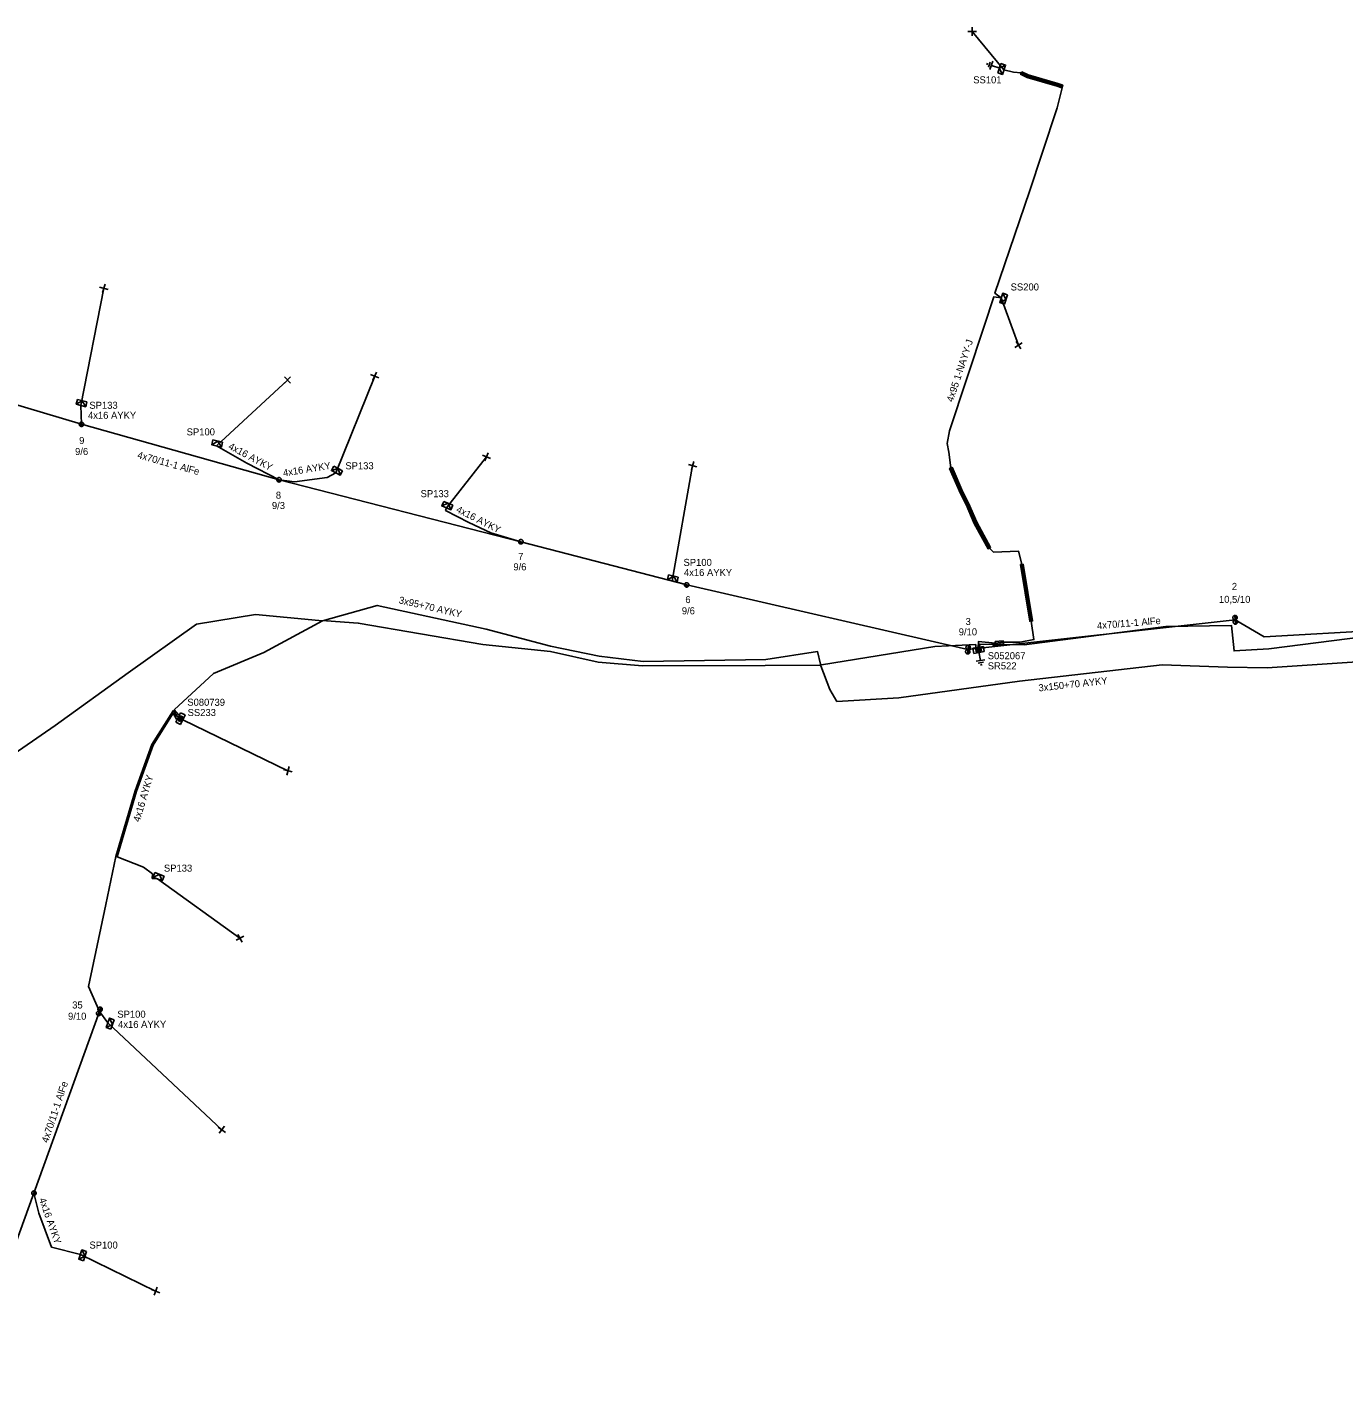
# Model space of a CAD drawing. Extents: x -748492 to -735633, y -1146251 to -1139940.
# Drawn here: x -745715.5 to -745528.5, y -1141486.1 to -1141294.5 of the extents above; entities that cross this region are included whole.
import ezdxf

# ---------------------------------------------------------------- set-up
doc = ezdxf.new("R2010")
doc.units = 0
for name, color, linetype in [('Vrstva 1', 7, 'Continuous'), ('Vrstva 12', 7, 'Continuous'), ('Vrstva 13', 7, 'Continuous'), ('Vrstva 14', 7, 'Continuous'), ('Vrstva 15', 7, 'Continuous'), ('Vrstva 19', 7, 'Continuous'), ('Vrstva 2', 7, 'Continuous'), ('Vrstva 20', 7, 'Continuous'), ('Vrstva 28', 7, 'Continuous'), ('Vrstva 29', 7, 'Continuous'), ('Vrstva 30', 7, 'Continuous'), ('Vrstva 31', 7, 'Continuous'), ('Vrstva 33', 7, 'Continuous'), ('Vrstva 34', 7, 'Continuous'), ('Vrstva 4', 7, 'Continuous'), ('Vrstva 5', 7, 'Continuous'), ('Vrstva 52', 7, 'Continuous'), ('Vrstva 54', 7, 'Continuous'), ('Vrstva 59', 7, 'Continuous'), ('Vrstva 6', 7, 'Continuous'), ('Vrstva 8', 7, 'Continuous'), ('Vrstva 9', 7, 'Continuous')]:
    doc.layers.add(name, color=color, linetype=linetype)

# ---------------------------------------------------------------- blocks, each defined once
blk = doc.blocks.new('NN440')
at = {"layer": 'Vrstva 2'}
for points in [[(0.63, 0), (0.63, 0.06), (0.62, 0.13), (0.6, 0.19), (0.58, 0.25), (0.55, 0.31), (0.51, 0.37), (0.47, 0.42), (0.42, 0.46), (0.37, 0.51), (0.32, 0.54), (0.26, 0.57), (0.2, 0.59), (0.13, 0.61), (0.07, 0.62), (0, 0.63), (-0.06, 0.62), (-0.13, 0.61), (-0.19, 0.59), (-0.26, 0.57), (-0.31, 0.54), (-0.37, 0.51), (-0.42, 0.46), (-0.47, 0.42), (-0.51, 0.37), (-0.54, 0.31), (-0.57, 0.25), (-0.6, 0.19), (-0.62, 0.13), (-0.63, 0.06), (-0.63, 0), (-0.63, -0.07), (-0.62, -0.14), (-0.6, -0.2), (-0.57, -0.26), (-0.54, -0.32), (-0.51, -0.37), (-0.47, -0.43), (-0.42, -0.47), (-0.37, -0.51), (-0.31, -0.55), (-0.26, -0.58), (-0.19, -0.6), (-0.13, -0.62), (-0.06, -0.63), (0, -0.63), (0.07, -0.63), (0.13, -0.62), (0.2, -0.6), (0.26, -0.58), (0.32, -0.55), (0.37, -0.51), (0.42, -0.47), (0.47, -0.43), (0.51, -0.37), (0.55, -0.32), (0.58, -0.26), (0.6, -0.2), (0.62, -0.14), (0.63, -0.07), (0.63, 0)], [(-0.63, 0), (0.63, 0)], [(-0.6, -0.18), (0.57, -0.18)], [(-0.51, -0.32), (0.5, -0.32)], [(-0.37, -0.47), (0.35, -0.47)]]:
    blk.add_lwpolyline(points, dxfattribs=at)
blk = doc.blocks.new('NN450')
at = {"layer": 'Vrstva 2'}
for points in [[(0, 0), (0, 0.07), (-0.01, 0.13), (-0.03, 0.19), (-0.05, 0.25), (-0.08, 0.31), (-0.12, 0.37), (-0.16, 0.42), (-0.21, 0.46), (-0.26, 0.51), (-0.31, 0.54), (-0.37, 0.57), (-0.43, 0.59), (-0.5, 0.61), (-0.56, 0.62), (-0.63, 0.62), (-0.69, 0.62), (-0.75, 0.61), (-0.82, 0.59), (-0.88, 0.57), (-0.94, 0.54), (-0.99, 0.51), (-1.04, 0.46), (-1.09, 0.42), (-1.13, 0.37), (-1.17, 0.31), (-1.2, 0.25), (-1.22, 0.19), (-1.24, 0.13), (-1.25, 0.07), (-1.25, 0), (-1.25, -0.07), (-1.24, -0.13), (-1.22, -0.19), (-1.2, -0.25), (-1.17, -0.31), (-1.13, -0.37), (-1.09, -0.42), (-1.04, -0.46), (-0.99, -0.51), (-0.94, -0.54), (-0.88, -0.57), (-0.82, -0.59), (-0.75, -0.61), (-0.69, -0.62), (-0.62, -0.63), (-0.56, -0.62), (-0.5, -0.61), (-0.43, -0.59), (-0.37, -0.57), (-0.31, -0.54), (-0.26, -0.51), (-0.21, -0.46), (-0.16, -0.42), (-0.12, -0.37), (-0.08, -0.31), (-0.05, -0.25), (-0.03, -0.19), (-0.01, -0.13), (0, -0.07), (0, 0)], [(1.25, 0), (1.25, 0.07), (1.24, 0.13), (1.22, 0.19), (1.2, 0.25), (1.17, 0.31), (1.13, 0.37), (1.09, 0.42), (1.04, 0.46), (0.99, 0.51), (0.94, 0.54), (0.88, 0.57), (0.82, 0.59), (0.75, 0.61), (0.69, 0.62), (0.62, 0.62), (0.56, 0.62), (0.5, 0.61), (0.43, 0.59), (0.37, 0.57), (0.31, 0.54), (0.26, 0.51), (0.21, 0.46), (0.16, 0.42), (0.12, 0.37), (0.08, 0.31), (0.05, 0.25), (0.03, 0.19), (0.01, 0.13), (0, 0.07), (0, 0), (0, -0.07), (0.01, -0.13), (0.03, -0.19), (0.05, -0.25), (0.08, -0.31), (0.12, -0.37), (0.16, -0.42), (0.21, -0.46), (0.26, -0.51), (0.31, -0.54), (0.37, -0.57), (0.43, -0.59), (0.5, -0.61), (0.56, -0.62), (0.63, -0.63), (0.69, -0.62), (0.75, -0.61), (0.82, -0.59), (0.88, -0.57), (0.94, -0.54), (0.99, -0.51), (1.04, -0.46), (1.09, -0.42), (1.13, -0.37), (1.17, -0.31), (1.2, -0.25), (1.22, -0.19), (1.24, -0.13), (1.25, -0.07), (1.25, 0)], [(-1.25, 0), (1.25, 0)], [(-1.23, -0.16), (-0.02, -0.16)], [(-1.16, -0.32), (-0.09, -0.32)], [(-1.03, -0.47), (-0.22, -0.47)], [(0.02, -0.16), (1.23, -0.16)], [(0.09, -0.32), (1.16, -0.32)], [(0.22, -0.47), (1.03, -0.47)]]:
    blk.add_lwpolyline(points, dxfattribs=at)
blk = doc.blocks.new('NN870')
at = {"layer": 'Vrstva 4'}
for points in [[(0, -0.25), (0.5, 0), (0, 0.25), (-0.5, 0), (0, -0.25)], [(0.37, 0), (0, 0.19), (-0.36, 0), (0, -0.19), (0.37, 0)], [(0.24, 0), (0, 0.12), (-0.25, 0), (0, -0.12), (0.24, 0)], [(0.12, 0), (0, 0.06), (-0.13, 0), (0, -0.06), (0.12, 0)]]:
    blk.add_lwpolyline(points, dxfattribs=at)
blk = doc.blocks.new('NN800')
at = {"layer": 'Vrstva 1'}
for points in [[(-0.44, 0.44), (0.44, -0.44)], [(-0.44, -0.44), (0.44, 0.44)]]:
    blk.add_lwpolyline(points, dxfattribs=at)
blk = doc.blocks.new('NN620')
at = {"layer": 'Vrstva 8'}
for points in [[(0.75, 0), (-0.75, 0)], [(-0.75, 0), (-0.75, -0.75)], [(0.75, -0.75), (0.75, 0)], [(-0.75, -0.75), (0.75, -0.75)], [(0.37, -0.18), (-0.38, -0.18)], [(-0.38, -0.18), (-0.38, -0.56)], [(-0.38, -0.56), (0.37, -0.56)], [(0.32, -0.23), (-0.33, -0.23)], [(-0.33, -0.23), (-0.33, -0.51)], [(-0.33, -0.51), (0.32, -0.51)], [(0.27, -0.27), (-0.28, -0.27)], [(-0.28, -0.27), (-0.28, -0.46)], [(-0.28, -0.46), (0.27, -0.46)], [(0.23, -0.32), (-0.23, -0.32)], [(-0.23, -0.32), (-0.23, -0.42)], [(-0.23, -0.42), (0.23, -0.42)], [(-0.19, -0.37), (0.19, -0.37)], [(0.23, -0.42), (0.23, -0.32)], [(0.27, -0.46), (0.27, -0.27)], [(0.32, -0.51), (0.32, -0.23)], [(0.37, -0.56), (0.37, -0.18)]]:
    blk.add_lwpolyline(points, dxfattribs=at)
blk = doc.blocks.new('NN630')
at = {"layer": 'Vrstva 9'}
for points in [[(0, -0.7), (-0.7, 0)], [(-0.7, -0.7), (-0.7, 0), (0.7, 0), (0.7, -0.7)], [(-0.7, -0.7), (0.7, -0.7)], [(0, -0.7), (0.7, 0)]]:
    blk.add_lwpolyline(points, dxfattribs=at)
blk = doc.blocks.new('NN810')
at = {"layer": 'Vrstva 14'}
for points in [[(0.63, -1.89), (-0.62, -1.89)], [(0, -0.64), (0, -1.89)], [(0.39, -2.2), (-0.4, -2.2)], [(0, -2.52), (-0.12, -2.52)], [(0.14, -2.52), (0, -2.52)]]:
    blk.add_lwpolyline(points, dxfattribs=at)

msp = doc.modelspace()

# ---------------------------------------------------------------- linework, layer by layer
at = {"layer": 'Vrstva 1'}
for points in [[(-745581.88, -1141382.85), (-745621.81, -1141373.67), (-745645.35, -1141367.55), (-745679.68, -1141358.75), (-745707.72, -1141350.87), (-745738.39, -1141341.71), (-745767.08, -1141333.89)], [(-745543.94, -1141378.62), (-745581.88, -1141382.85)], [(-745705.18, -1141434.23), (-745714.47, -1141460.04), (-745723.94, -1141486.14)]]:
    msp.add_lwpolyline(points, dxfattribs=at)
at = {"layer": 'Vrstva 20'}
for points in [[(-745574.23, -1141300.81), (-745573.35, -1141301.23), (-745569.12, -1141302.49), (-745568.42, -1141302.72), (-745568.54, -1141303.1), (-745569.24, -1141302.87), (-745573.49, -1141301.61), (-745574.41, -1141301.17)], [(-745584.12, -1141356.97), (-745582.59, -1141360.53), (-745581.79, -1141362.07), (-745580.62, -1141364.77), (-745578.66, -1141368.35), (-745579.02, -1141368.55), (-745580.98, -1141364.95), (-745582.15, -1141362.25), (-745582.95, -1141360.71), (-745584.48, -1141357.13)], [(-745574.02, -1141370.72), (-745572.71, -1141378.78), (-745573.11, -1141378.84), (-745574.42, -1141370.78)], [(-745578, -1141381.73), (-745576.88, -1141381.63), (-745576.84, -1141382.03), (-745577.96, -1141382.13)]]:
    msp.add_lwpolyline(points, close=True, dxfattribs=at)
at = {"layer": 'Vrstva 5'}
for points in [[(-745580.45, -1141382.6), (-745580.37, -1141381.69), (-745577.98, -1141381.93), (-745576.86, -1141381.83), (-745574.48, -1141381.82), (-745572.51, -1141381.44), (-745572.91, -1141378.81), (-745574.22, -1141370.75), (-745574.72, -1141368.87), (-745578.24, -1141369.03), (-745578.84, -1141368.45), (-745580.8, -1141364.86), (-745581.97, -1141362.16), (-745582.77, -1141360.62), (-745584.3, -1141357.05), (-745584.6, -1141354.85), (-745584.83, -1141353.58), (-745584.48, -1141351.8), (-745579.54, -1141336.79), (-745578.22, -1141332.78), (-745577.16, -1141332.93), (-745578.05, -1141332.26), (-745573.13, -1141317.8), (-745571.33, -1141312.39), (-745569.24, -1141305.93), (-745568.48, -1141302.91), (-745569.18, -1141302.68), (-745573.42, -1141301.42), (-745574.32, -1141300.99), (-745575.4, -1141300.86), (-745576.77, -1141300.53)], [(-745488.38, -1141376.01), (-745496.96, -1141377.3), (-745523.24, -1141380.71), (-745539.16, -1141382.74), (-745544.11, -1141383.04), (-745544.45, -1141379.46), (-745553.8, -1141379.59), (-745573.88, -1141382.2), (-745578, -1141382.13)], [(-745488.09, -1141375.99), (-745488.01, -1141374.88), (-745488.51, -1141374.95), (-745497.09, -1141376.29), (-745523.24, -1141380.11), (-745539.81, -1141381.05), (-745543.94, -1141378.62)], [(-745522.38, -1141384.31), (-745539.42, -1141385.43), (-745545.03, -1141385.35), (-745554.29, -1141385.02), (-745574.56, -1141387.34), (-745591.71, -1141389.71), (-745600.48, -1141390.23), (-745601.49, -1141388.52), (-745602.76, -1141385.15), (-745602.89, -1141385.06), (-745610.67, -1141385.12), (-745628.08, -1141385.16), (-745634.38, -1141384.64), (-745641.15, -1141383.14), (-745650.74, -1141382.14), (-745668.43, -1141379.09), (-745672.92, -1141378.8), (-745674.05, -1141378.71), (-745683.02, -1141377.87), (-745691.41, -1141379.26), (-745701.08, -1141386.15), (-745711.46, -1141393.63), (-745723.9, -1141402.21)], [(-745580.76, -1141382.61), (-745580.78, -1141382.14), (-745586.59, -1141382.41), (-745602.68, -1141385.04), (-745602.82, -1141384.94), (-745603.25, -1141383.13), (-745610.58, -1141384.26), (-745628, -1141384.54), (-745634.24, -1141383.78), (-745641.15, -1141382.39), (-745650.25, -1141379.94), (-745665.73, -1141376.58), (-745673.53, -1141378.76), (-745681.84, -1141383.26), (-745688.98, -1141386.27), (-745694.56, -1141391.41), (-745693.93, -1141392.13)], [(-745578, -1141382.13), (-745580.2, -1141382.1), (-745580.23, -1141382.55)], [(-745694.07, -1141392.42), (-745694.71, -1141391.55), (-745697.72, -1141396.33), (-745700.12, -1141402.9), (-745702.84, -1141412.23), (-745704.28, -1141419.07), (-745706.73, -1141430.68), (-745705.18, -1141434.23)]]:
    msp.add_lwpolyline(points, dxfattribs=at)
at = {"layer": 'Vrstva 52'}
for points in [[(-745707.72, -1141350.87), (-745707.79, -1141348.2)], [(-745679.68, -1141358.75), (-745684.23, -1141356.37), (-745688.54, -1141353.94)], [(-745679.68, -1141358.75), (-745677.46, -1141359.03), (-745672.85, -1141358.43), (-745671.62, -1141357.77)], [(-745645.35, -1141367.55), (-745649.59, -1141366.29), (-745652.75, -1141364.81), (-745656.03, -1141363.09), (-745655.92, -1141362.73)], [(-745623.85, -1141373.1), (-745621.81, -1141373.67)], [(-745694.21, -1141392.76), (-745694.7, -1141391.9), (-745697.54, -1141396.42), (-745699.93, -1141402.96), (-745702.65, -1141412.3), (-745698.92, -1141413.77), (-745697.63, -1141414.72), (-745697.67, -1141415.35), (-745696.91, -1141415.43)], [(-745705.18, -1141434.23), (-745703.98, -1141435.84)], [(-745714.47, -1141460.04), (-745713.79, -1141462.88), (-745711.99, -1141467.7), (-745707.88, -1141468.76)]]:
    msp.add_lwpolyline(points, dxfattribs=at)
at = {"layer": 'Vrstva 59'}
for points in [[(-745576.77, -1141300.53), (-745581.27, -1141295.08)], [(-745707.79, -1141348.2), (-745704.55, -1141331.56)], [(-745577.16, -1141332.93), (-745574.71, -1141339.62)], [(-745688.54, -1141353.94), (-745678.47, -1141344.59)], [(-745671.62, -1141357.77), (-745666.1, -1141344.02)], [(-745655.92, -1141362.73), (-745650.23, -1141355.49)], [(-745623.85, -1141373.1), (-745620.97, -1141356.74)], [(-745693.32, -1141392.84), (-745678.42, -1141400.07)], [(-745696.91, -1141415.43), (-745685.22, -1141423.84)], [(-745703.98, -1141435.84), (-745687.8, -1141451.04)], [(-745707.88, -1141468.76), (-745697.2, -1141473.95)]]:
    msp.add_lwpolyline(points, dxfattribs=at)

# ---------------------------------------------------------------- block references
at = {"layer": 'Vrstva 13'}
for name, p, xscale, yscale, rotation in [('NN440', (-745707.72, -1141350.87), 0.5, 0.5, -15.548488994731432), ('NN440', (-745679.68, -1141358.75), 0.49999999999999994, 0.5000000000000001, -15.690063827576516), ('NN440', (-745645.35, -1141367.55), 0.49999999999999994, 0.5000000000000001, -15.556516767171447), ('NN440', (-745621.81, -1141373.67), 0.49999999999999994, 0.5000000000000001, -14.1220473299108), ('NN450', (-745543.94, -1141378.62), 0.5, 0.49999999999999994, 94.28274174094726), ('NN450', (-745581.88, -1141382.85), 0.5, 0.4999999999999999, 84.74805830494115), ('NN450', (-745705.18, -1141434.23), 0.5, 0.5, 70.42453332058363), ('NN440', (-745714.47, -1141460.04), 0.5, 0.5, 71.56513601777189)]:
    msp.add_blockref(name, p, dxfattribs=dict(at, xscale=xscale, yscale=yscale, rotation=rotation))
at = {"layer": 'Vrstva 15'}
for p, rotation in [((-745576.77, -1141300.53), -108.89793615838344), ((-745580.43, -1141382.54), 9.915180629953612)]:
    msp.add_blockref('NN810', p, dxfattribs=dict(at, rotation=rotation))
at = {"layer": 'Vrstva 19', "rotation": -5.723575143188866}
msp.add_blockref('NN870', (-745578, -1141382.13), dxfattribs=at)
at = {"layer": 'Vrstva 28'}
for p, rotation in [((-745580.43, -1141382.54), 9.915180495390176), ((-745694.01, -1141392.5), 64.5338278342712)]:
    msp.add_blockref('NN620', p, dxfattribs=dict(at, rotation=rotation))
at = {"layer": 'Vrstva 31'}
for p, rotation in [((-745576.77, -1141300.53), -108.89793611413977), ((-745577.16, -1141332.93), 72.07508055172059), ((-745707.79, -1141348.2), 165.76775528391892), ((-745688.54, -1141353.94), 166.168721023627), ((-745671.62, -1141357.77), 152.59156568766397), ((-745655.92, -1141362.73), 157.54196386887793), ((-745623.85, -1141373.1), 166.78216676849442), ((-745696.91, -1141415.43), 157.60000021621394), ((-745703.98, -1141435.84), 70.38655827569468), ((-745707.88, -1141468.76), 71.79614441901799)]:
    msp.add_blockref('NN630', p, dxfattribs=dict(at, rotation=rotation))
at = {"layer": 'Vrstva 34'}
for p, rotation in [((-745581.27, -1141295.09), 45), ((-745704.55, -1141331.56), -151.18927781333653), ((-745574.71, -1141339.62), -12.847572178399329), ((-745678.47, -1141344.59), 180), ((-745666.1, -1141344.02), -157.9268889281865), ((-745650.23, -1141355.49), -156.55870000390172), ((-745620.97, -1141356.74), -151.5607166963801), ((-745678.42, -1141400.07), -150.0347500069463), ((-745685.22, -1141423.84), 73.37241389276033), ((-745687.8, -1141451.04), -81.40631944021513), ((-745697.2, -1141473.95), -156.08548610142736)]:
    msp.add_blockref('NN800', p, dxfattribs=dict(at, rotation=rotation))

# ---------------------------------------------------------------- texts
at = {"layer": 'Vrstva 12'}
for s, p in [('9/6', (-745708.63, -1141355.23)), ('9/3', (-745680.69, -1141362.91)), ('9/6', (-745646.41, -1141371.61)), ('10,5/10', (-745546.25, -1141376.23)), ('9/6', (-745622.5, -1141377.85)), ('9/10', (-745583.19, -1141380.84)), ('9/10', (-745709.63, -1141435.41))]:
    msp.add_text(s, height=1, dxfattribs=at).set_placement(p)
at = {"layer": 'Vrstva 14'}
for s, p in [('9', (-745708.05, -1141353.67)), ('8', (-745680.13, -1141361.44)), ('7', (-745645.74, -1141370.15)), ('2', (-745544.42, -1141374.39)), ('6', (-745622, -1141376.26)), ('3', (-745582.22, -1141379.37)), ('35', (-745709.04, -1141433.82))]:
    msp.add_text(s, height=1, dxfattribs=at).set_placement(p)
at = {"layer": 'Vrstva 2'}
for rotation, p in [(344.327, (-745699.87, -1141355.65)), (4.75, (-745563.52, -1141379.97)), (71.561, (-745712.48, -1141452.97))]:
    msp.add_text('4x70/11-1 AlFe', height=1, rotation=rotation, dxfattribs=at).set_placement(p)
at = {"layer": 'Vrstva 29'}
msp.add_text('S052067', height=1, dxfattribs=at).set_placement((-745579.07, -1141384.23))
msp.add_text('S080739', height=1, rotation=359.783, dxfattribs=at).set_placement((-745692.7, -1141390.83))
at = {"layer": 'Vrstva 30'}
for s, p in [('SR522', (-745579.07, -1141385.67)), ('SS233', (-745692.65, -1141392.29))]:
    msp.add_text(s, height=1, dxfattribs=at).set_placement(p)
at = {"layer": 'Vrstva 33'}
for s, p in [('SS101', (-745581.13, -1141302.46)), ('SS200', (-745575.82, -1141331.87)), ('SP133', (-745706.6, -1141348.67)), ('SP100', (-745692.79, -1141352.45)), ('SP133', (-745670.26, -1141357.26)), ('SP133', (-745659.58, -1141361.22)), ('SP100', (-745622.26, -1141370.98)), ('SP133', (-745696.02, -1141414.39)), ('SP100', (-745702.63, -1141435.13)), ('SP100', (-745706.59, -1141467.91))]:
    msp.add_text(s, height=1, dxfattribs=at).set_placement(p)
at = {"layer": 'Vrstva 54'}
for rotation, p in [(0.144, (-745706.8, -1141350.1)), (331.971, (-745686.97, -1141354.3)), (9.182, (-745679.03, -1141358.28)), (333.262, (-745654.63, -1141363.29)), (359.993, (-745622.2, -1141372.41)), (73.372, (-745699.47, -1141407.4)), (0.142, (-745702.53, -1141436.58)), (289.484, (-745713.77, -1141460.91))]:
    msp.add_text('4x16 AYKY', height=1, rotation=rotation, dxfattribs=at).set_placement(p)
at = {"layer": 'Vrstva 6'}
for s, rotation, p in [('4x95 1-NAYY-J', 71.783, (-745584.02, -1141347.79)), ('3x95+70 AYKY', 346.845, (-745662.74, -1141376.27)), ('3x150+70 AYKY', 6.298, (-745571.81, -1141388.81))]:
    msp.add_text(s, height=1, rotation=rotation, dxfattribs=at).set_placement(p)

doc.saveas('drawing.dxf')
